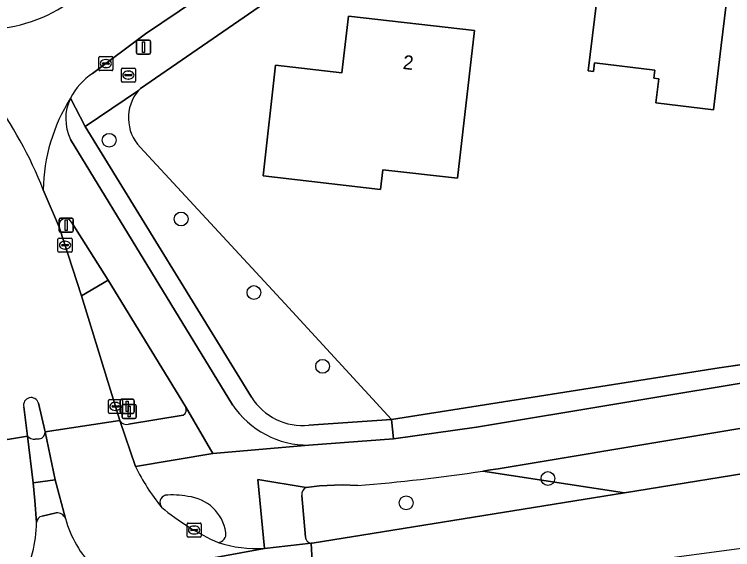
# Model space of a CAD drawing. Extents: x 162396 to 163643, y 386452 to 387406.
# Drawn here: x 162947.6 to 162998.6, y 386498.9 to 386536.9 of the extents above; entities that cross this region are included whole.
import ezdxf

# ---------------------------------------------------------------- set-up
doc = ezdxf.new("R2010")
doc.units = 0
for name, color, linetype in [('IMGEO_Berm_groen', 7, 'Continuous'), ('IMGEO_Boom', 7, 'Continuous'), ('IMGEO_Brandkraan', 7, 'Continuous'), ('IMGEO_Erf', 7, 'Continuous'), ('IMGEO_Fietspad_gesloten', 7, 'Continuous'), ('IMGEO_Groenvoorziening', 7, 'Continuous'), ('IMGEO_Kolk', 7, 'Continuous'), ('IMGEO_Lichtmast', 7, 'Continuous'), ('IMGEO_Muur', 7, 'Continuous'), ('IMGEO_Pand', 7, 'Continuous'), ('IMGEO_Pand_nummerreeks', 7, 'Continuous'), ('IMGEO_Rijbaan_lokaal_gesloten', 7, 'Continuous'), ('IMGEO_Rijbaan_lokaal_open', 7, 'Continuous'), ('IMGEO_Rijbaan_regionaal_gesloten', 7, 'Continuous'), ('IMGEO_Verkeersbordpaal', 7, 'Continuous'), ('IMGEO_Verkeerseiland_gesloten', 7, 'Continuous'), ('IMGEO_Voetpad_open', 7, 'Continuous')]:
    doc.layers.add(name, color=color, linetype=linetype)

msp = doc.modelspace()

# ---------------------------------------------------------------- linework, layer by layer
at = {"layer": 'IMGEO_Berm_groen'}
for points in [[(162954.272, 386518.043), (162952.385, 386516.942), (162955.09, 386508.086)], [(162959.757, 386509.09), (162954.272, 386518.043)], [(163061.515, 386517.072), (163009.447, 386509.267), (162981.956, 386504.674), (162981.406, 386504.589), (162980.856, 386504.506), (162990.918, 386502.971), (163002.009, 386504.755)], [(162955.715, 386507.837), (162959.597, 386508.479)], [(162968.737, 386499.403), (162990.918, 386502.971), (162980.856, 386504.506)], [(162971.981, 386503.476), (162970.865, 386503.523), (162969.268, 386503.467), (162968.326, 386503.352)], [(162968.021, 386502.787), (162968.271, 386499.811)]]:
    msp.add_lwpolyline(points, dxfattribs=at)
for centre, radius, start, end in [((162959.332, 386508.875), 0.476, 303.8118, 26.8396), ((162955.556, 386508.347), 0.535, 209.277, 287.2783), ((162960.556, 386640.67), 137.668, 274.76037, 278.47947), ((162968.534, 386502.875), 0.521, 113.5765, 189.7012), ((162968.7, 386499.831), 0.43, 182.6896, 274.9037)]:
    msp.add_arc(centre, radius, start, end, dxfattribs=at)
at = {"layer": 'IMGEO_Boom'}
for centre in [(162954.337, 386527.981), (162959.444, 386522.394), (162964.611, 386517.175), (162969.486, 386511.941), (162985.48, 386503.979), (162975.419, 386502.259)]:
    msp.add_circle(centre, 0.489, dxfattribs=at)
at = {"layer": 'IMGEO_Brandkraan'}
for p, q in [((162955.202, 386532.178), (162955.202, 386533.03)), ((162955.277, 386533.104), (162956.129, 386533.104)), ((162956.203, 386533.03), (162956.203, 386532.178)), ((162955.461, 386532.598), (162955.461, 386532.61)), ((162955.899, 386532.561), (162955.501, 386532.561)), ((162955.504, 386532.647), (162955.902, 386532.647)), ((162955.69, 386532.884), (162955.715, 386532.884)), ((162955.945, 386532.61), (162955.945, 386532.598)), ((162956.129, 386532.104), (162955.277, 386532.104)), ((162955.713, 386532.324), (162955.688, 386532.324))]:
    msp.add_line(p, q, dxfattribs=at)
for points in [[(162955.202, 386532.178), (162955.202, 386533.03)], [(162955.277, 386533.104), (162956.129, 386533.104)], [(162956.203, 386533.03), (162956.203, 386532.178)], [(162956.129, 386532.104), (162955.277, 386532.104)]]:
    msp.add_lwpolyline(points, dxfattribs=at)
for centre, radius, start, end in [((162955.279, 386533.028), 0.0765, 91.552, 178.448), ((162955.279, 386533.028), 0.0765, 91.552, 178.448), ((162956.127, 386533.028), 0.0765, 1.552, 88.448), ((162956.127, 386533.028), 0.0765, 1.552, 88.448), ((162955.501, 386532.607), 0.0403, 85.8775, 175.7526), ((162955.498, 386532.597), 0.0366, 178.938, 274.7102), ((162955.902, 386532.604), 0.043, 264.8664, 352.4533), ((162955.906, 386532.609), 0.0386, 1.7309, 96.639), ((162955.279, 386532.18), 0.0765, 181.552, 268.448), ((162955.279, 386532.18), 0.0765, 181.552, 268.448), ((162956.127, 386532.18), 0.0765, 271.552, 358.448), ((162956.127, 386532.18), 0.0765, 271.552, 358.448)]:
    msp.add_arc(centre, radius, start, end, dxfattribs=at)
for centre, major_axis, ratio, start_param, end_param in [((162955.689, 386532.604), (-0.387, 0.002), 0.722429, 4.712389, 7.853982), ((162955.714, 386532.604), (-0.39, 0.002), 0.717154, 1.570796, 4.712389)]:
    msp.add_ellipse(centre, major_axis=major_axis, ratio=ratio, start_param=start_param, end_param=end_param, dxfattribs=at)
at = {"layer": 'IMGEO_Erf'}
for points in [[(162986.613, 386552.337), (162956.568, 386531.651), (162956.419, 386531.52)], [(162998.472, 386540.537), (162997.774, 386534.71), (162997.227, 386530.143), (162993.138, 386530.633), (162993.342, 386532.335), (162993.003, 386532.376), (162993.071, 386532.95), (162988.786, 386533.463), (162988.714, 386532.864), (162988.339, 386532.909), (162989.079, 386539.091)], [(162956.539, 386527.481), (162966.805, 386516.396), (162974.368, 386508.176), (162997.635, 386511.833), (163018.062, 386514.753), (163018.871, 386521.771), (163026.358, 386520.908), (163025.775, 386515.854), (163034.262, 386517.143), (163065.757, 386521.573), (163093.59, 386524.62)]]:
    msp.add_lwpolyline(points, dxfattribs=at)
msp.add_lwpolyline([(162979.064, 386525.286), (162973.757, 386525.89), (162973.599, 386524.497), (162965.258, 386525.448), (162966.152, 386533.3), (162970.861, 386532.763), (162971.318, 386536.779), (162980.257, 386535.76)], close=True, dxfattribs=at)
msp.add_arc((162958.727, 386529.567), 3.023, 139.7625, 223.641, dxfattribs=at)
at = {"layer": 'IMGEO_Fietspad_gesloten'}
for points in [[(162963.099, 386509.211), (162951.603, 386528.04)], [(162949.657, 386524.46), (162950.802, 386521.763)], [(162951.666, 386522.171), (162954.272, 386518.043), (162959.757, 386509.09), (162961.705, 386505.754), (162968.519, 386506.351)], [(163048.408, 386518.26), (163027.988, 386515.245), (163001.325, 386511.092), (162980.409, 386507.615), (162974.515, 386506.796), (162968.519, 386506.351), (162961.705, 386505.754), (162956.199, 386504.828)], [(162980.856, 386504.506), (162981.406, 386504.589), (162981.956, 386504.674), (163009.447, 386509.267), (163061.515, 386517.072)], [(162965.352, 386499.018), (162964.891, 386503.911), (162968.326, 386503.352), (162969.268, 386503.467), (162970.865, 386503.523), (162971.981, 386503.476)], [(162951.234, 386501.143), (162950.507, 386503.888), (162948.953, 386503.665), (162949.056, 386502.415), (162949.184, 386500.861)], [(162949.573, 386501.317), (162950.579, 386501.543)]]:
    msp.add_lwpolyline(points, dxfattribs=at)
for centre, radius, start, end in [((162962.31, 386524.241), 12.654, 147.9058, 179.0063), ((162954.521, 386529.516), 3.27, 153.7189, 206.8297), ((162951.247, 386521.94), 0.479, 28.8168, 201.7386), ((162968.453, 386512.791), 6.44, 213.7697, 270.5913), ((162970.534, 386512.014), 16.036, 206.6254, 218.8572), ((162960.556, 386640.67), 137.668, 274.76037, 278.47947), ((162958.485, 386502.277), 0.544, 109.9566, 216.4182), ((162958.855, 386496.982), 5.833, 79.5037, 95.4742), ((162959.598, 386499.666), 3.068, 9.1326, 84.0177), ((162950.643, 386500.911), 0.635, 21.4106, 95.7656), ((162949.686, 386500.827), 0.503, 102.9809, 176.0861), ((162961.981, 386500.08), 0.65, 278.6356, 6.4289), ((162964.859, 386508.138), 9.133, 252.2796, 273.0956)]:
    msp.add_arc(centre, radius, start, end, dxfattribs=at)
at = {"layer": 'IMGEO_Groenvoorziening'}
for points in [[(162956.419, 386531.52), (162952.643, 386528.96), (162964.448, 386509.751)], [(162968.514, 386507.778), (162974.368, 386508.176), (162966.805, 386516.396), (162956.539, 386527.481)], [(163093.59, 386524.62), (163065.757, 386521.573), (163034.262, 386517.143), (163025.775, 386515.854), (163018.062, 386514.753), (162997.635, 386511.833), (162974.368, 386508.176), (162974.515, 386506.796), (162980.409, 386507.615), (163001.325, 386511.092), (163027.988, 386515.245), (163048.408, 386518.26)]]:
    msp.add_lwpolyline(points, dxfattribs=at)
for centre, radius, start, end in [((162958.727, 386529.567), 3.023, 139.7625, 223.641), ((162968.029, 386511.955), 4.205, 211.6087, 276.622)]:
    msp.add_arc(centre, radius, start, end, dxfattribs=at)
at = {"layer": 'IMGEO_Kolk'}
for p, q in [((162953.602, 386532.992), (162953.602, 386533.844)), ((162953.677, 386533.918), (162954.529, 386533.918)), ((162954.09, 386533.698), (162954.115, 386533.698)), ((162954.603, 386533.844), (162954.603, 386532.992)), ((162953.861, 386533.412), (162953.861, 386533.424)), ((162954.299, 386533.375), (162953.901, 386533.375)), ((162953.904, 386533.461), (162954.302, 386533.461)), ((162954.113, 386533.138), (162954.088, 386533.138)), ((162954.345, 386533.424), (162954.345, 386533.412)), ((162954.529, 386532.918), (162953.677, 386532.918)), ((162950.705, 386520.112), (162950.705, 386520.964)), ((162950.78, 386521.038), (162951.632, 386521.038)), ((162951.193, 386520.818), (162951.218, 386520.818)), ((162951.706, 386520.964), (162951.706, 386520.112)), ((162950.964, 386520.532), (162950.964, 386520.544)), ((162951.402, 386520.495), (162951.004, 386520.495)), ((162951.007, 386520.581), (162951.405, 386520.581)), ((162951.216, 386520.258), (162951.191, 386520.258)), ((162951.448, 386520.544), (162951.448, 386520.532)), ((162951.632, 386520.038), (162950.78, 386520.038)), ((162954.28, 386508.67), (162954.28, 386509.522)), ((162954.355, 386509.596), (162955.207, 386509.596)), ((162955.281, 386509.522), (162955.281, 386508.67)), ((162954.539, 386509.09), (162954.539, 386509.102)), ((162954.977, 386509.053), (162954.579, 386509.053)), ((162954.582, 386509.139), (162954.98, 386509.139)), ((162954.768, 386509.376), (162954.793, 386509.376)), ((162955.023, 386509.102), (162955.023, 386509.09)), ((162955.207, 386508.596), (162954.355, 386508.596)), ((162954.791, 386508.816), (162954.766, 386508.816)), ((162959.866, 386499.899), (162959.866, 386500.751)), ((162959.941, 386500.825), (162960.793, 386500.825)), ((162960.168, 386500.368), (162960.566, 386500.368)), ((162960.354, 386500.605), (162960.379, 386500.605)), ((162960.867, 386500.751), (162960.867, 386499.899)), ((162960.125, 386500.319), (162960.125, 386500.331)), ((162960.563, 386500.282), (162960.165, 386500.282)), ((162960.377, 386500.045), (162960.352, 386500.045)), ((162960.609, 386500.331), (162960.609, 386500.319)), ((162960.793, 386499.825), (162959.941, 386499.825))]:
    msp.add_line(p, q, dxfattribs=at)
for points in [[(162953.602, 386532.992), (162953.602, 386533.844)], [(162953.677, 386533.918), (162954.529, 386533.918)], [(162954.603, 386533.844), (162954.603, 386532.992)], [(162954.529, 386532.918), (162953.677, 386532.918)], [(162950.705, 386520.112), (162950.705, 386520.964)], [(162950.78, 386521.038), (162951.632, 386521.038)], [(162951.706, 386520.964), (162951.706, 386520.112)], [(162951.632, 386520.038), (162950.78, 386520.038)], [(162954.28, 386508.67), (162954.28, 386509.522)], [(162954.355, 386509.596), (162955.207, 386509.596)], [(162955.281, 386509.522), (162955.281, 386508.67)], [(162955.207, 386508.596), (162954.355, 386508.596)], [(162959.866, 386499.899), (162959.866, 386500.751)], [(162959.941, 386500.825), (162960.793, 386500.825)], [(162960.867, 386500.751), (162960.867, 386499.899)], [(162960.793, 386499.825), (162959.941, 386499.825)]]:
    msp.add_lwpolyline(points, dxfattribs=at)
for centre, radius, start, end in [((162953.679, 386533.842), 0.0765, 91.552, 178.448), ((162953.679, 386533.842), 0.0765, 91.552, 178.448), ((162954.527, 386533.842), 0.0765, 1.552, 88.448), ((162954.527, 386533.842), 0.0765, 1.552, 88.448), ((162953.679, 386532.994), 0.0765, 181.552, 268.448), ((162953.679, 386532.994), 0.0765, 181.552, 268.448), ((162953.901, 386533.421), 0.0403, 85.8775, 175.7526), ((162953.898, 386533.411), 0.0366, 178.938, 274.7102), ((162954.302, 386533.418), 0.043, 264.8664, 352.4533), ((162954.306, 386533.423), 0.0386, 1.7309, 96.639), ((162954.527, 386532.994), 0.0765, 271.552, 358.448), ((162954.527, 386532.994), 0.0765, 271.552, 358.448), ((162950.782, 386520.962), 0.0765, 91.552, 178.448), ((162950.782, 386520.962), 0.0765, 91.552, 178.448), ((162951.63, 386520.962), 0.0765, 1.552, 88.448), ((162951.63, 386520.962), 0.0765, 1.552, 88.448), ((162951.004, 386520.541), 0.0403, 85.8775, 175.7526), ((162951.001, 386520.531), 0.0366, 178.938, 274.7102), ((162951.405, 386520.538), 0.043, 264.8664, 352.4533), ((162951.409, 386520.543), 0.0386, 1.7309, 96.639), ((162950.782, 386520.114), 0.0765, 181.552, 268.448), ((162950.782, 386520.114), 0.0765, 181.552, 268.448), ((162951.63, 386520.114), 0.0765, 271.552, 358.448), ((162951.63, 386520.114), 0.0765, 271.552, 358.448), ((162954.357, 386509.52), 0.0765, 91.552, 178.448), ((162954.357, 386509.52), 0.0765, 91.552, 178.448), ((162955.205, 386509.52), 0.0765, 1.552, 88.448), ((162955.205, 386509.52), 0.0765, 1.552, 88.448), ((162954.579, 386509.099), 0.0403, 85.8775, 175.7526), ((162954.576, 386509.089), 0.0366, 178.938, 274.7102), ((162954.98, 386509.096), 0.043, 264.8664, 352.4533), ((162954.984, 386509.101), 0.0386, 1.7309, 96.639), ((162954.357, 386508.672), 0.0765, 181.552, 268.448), ((162954.357, 386508.672), 0.0765, 181.552, 268.448), ((162955.205, 386508.672), 0.0765, 271.552, 358.448), ((162955.205, 386508.672), 0.0765, 271.552, 358.448), ((162959.943, 386500.749), 0.0765, 91.552, 178.448), ((162959.943, 386500.749), 0.0765, 91.552, 178.448), ((162960.165, 386500.328), 0.0403, 85.8775, 175.7526), ((162960.57, 386500.33), 0.0386, 1.7309, 96.639), ((162960.791, 386500.749), 0.0765, 1.552, 88.448), ((162960.791, 386500.749), 0.0765, 1.552, 88.448), ((162959.943, 386499.901), 0.0765, 181.552, 268.448), ((162959.943, 386499.901), 0.0765, 181.552, 268.448), ((162960.162, 386500.318), 0.0366, 178.938, 274.7102), ((162960.566, 386500.325), 0.043, 264.8664, 352.4533), ((162960.791, 386499.901), 0.0765, 271.552, 358.448), ((162960.791, 386499.901), 0.0765, 271.552, 358.448)]:
    msp.add_arc(centre, radius, start, end, dxfattribs=at)
for centre, major_axis, ratio, start_param, end_param in [((162954.089, 386533.418), (-0.387, 0.002), 0.722429, 4.712389, 7.853982), ((162954.114, 386533.418), (-0.39, 0.002), 0.717154, 1.570796, 4.712389), ((162951.192, 386520.538), (-0.387, 0.002), 0.722429, 4.712389, 7.853982), ((162951.217, 386520.538), (-0.39, 0.002), 0.717154, 1.570796, 4.712389), ((162954.767, 386509.096), (-0.387, 0.002), 0.722429, 4.712389, 7.853982), ((162954.792, 386509.096), (-0.39, 0.002), 0.717154, 1.570796, 4.712389), ((162960.353, 386500.325), (-0.387, 0.002), 0.722429, 4.712389, 7.853982), ((162960.378, 386500.325), (-0.39, 0.002), 0.717154, 1.570796, 4.712389)]:
    msp.add_ellipse(centre, major_axis=major_axis, ratio=ratio, start_param=start_param, end_param=end_param, dxfattribs=at)
at = {"layer": 'IMGEO_Lichtmast'}
for p, q in [((162956.381, 386535.083), (162957.171, 386535.083)), ((162957.171, 386535.083), (162956.381, 386535.083)), ((162956.281, 386534.183), (162956.281, 386534.983)), ((162956.281, 386534.983), (162956.281, 386534.183)), ((162957.271, 386534.983), (162957.271, 386534.183)), ((162957.271, 386534.183), (162957.271, 386534.983)), ((162957.171, 386534.083), (162956.381, 386534.083)), ((162956.381, 386534.083), (162957.171, 386534.083)), ((162950.789, 386521.548), (162950.789, 386522.348)), ((162950.789, 386522.348), (162950.789, 386521.548)), ((162950.889, 386522.448), (162951.679, 386522.448)), ((162951.679, 386522.448), (162950.889, 386522.448)), ((162951.779, 386522.348), (162951.779, 386521.548)), ((162951.779, 386521.548), (162951.779, 386522.348)), ((162951.679, 386521.448), (162950.889, 386521.448)), ((162950.889, 386521.448), (162951.679, 386521.448)), ((162955.219, 386509.602), (162956.009, 386509.602)), ((162956.009, 386509.602), (162955.219, 386509.602)), ((162955.119, 386508.702), (162955.119, 386509.502)), ((162955.119, 386509.502), (162955.119, 386508.702)), ((162956.109, 386509.502), (162956.109, 386508.702)), ((162956.109, 386508.702), (162956.109, 386509.502)), ((162956.009, 386508.602), (162955.219, 386508.602)), ((162955.219, 386508.602), (162956.009, 386508.602))]:
    msp.add_line(p, q, dxfattribs=at)
for points in [[(162956.701, 386534.958), (162956.851, 386534.958), (162956.851, 386534.208), (162956.701, 386534.208), (162956.701, 386534.958)], [(162951.209, 386522.323), (162951.359, 386522.323), (162951.359, 386521.573), (162951.209, 386521.573), (162951.209, 386522.323)], [(162955.539, 386509.477), (162955.689, 386509.477), (162955.689, 386508.727), (162955.539, 386508.727), (162955.539, 386509.477)]]:
    msp.add_lwpolyline(points, dxfattribs=at)
for centre, start, end in [((162956.381, 386534.983), 90, 180), ((162956.381, 386534.983), 90, 180), ((162957.171, 386534.983), 0, 90), ((162957.171, 386534.983), 360, 90), ((162956.381, 386534.183), 180, 270), ((162956.381, 386534.183), 180, 270), ((162957.171, 386534.183), 270, 0), ((162957.171, 386534.183), 270, 0), ((162950.889, 386522.348), 90, 180), ((162950.889, 386522.348), 90, 180), ((162951.679, 386522.348), 0, 90), ((162951.679, 386522.348), 360, 90), ((162950.889, 386521.548), 180, 270), ((162950.889, 386521.548), 180, 270), ((162951.679, 386521.548), 270, 0), ((162951.679, 386521.548), 270, 0), ((162955.219, 386509.502), 90, 180), ((162955.219, 386509.502), 90, 180), ((162956.009, 386509.502), 0, 90), ((162956.009, 386509.502), 360, 90), ((162955.219, 386508.702), 180, 270), ((162955.219, 386508.702), 180, 270), ((162956.009, 386508.702), 270, 0), ((162956.009, 386508.702), 270, 0)]:
    msp.add_arc(centre, 0.1, start, end, dxfattribs=at)
at = {"layer": 'IMGEO_Muur'}
for points in [[(163093.59, 386524.62), (163065.757, 386521.573), (163034.262, 386517.143), (162997.635, 386511.833), (162974.368, 386508.176)], [(162974.368, 386508.176), (162966.805, 386516.396)]]:
    msp.add_lwpolyline(points, dxfattribs=at)
at = {"layer": 'IMGEO_Pand'}
for points in [[(163001.714, 386546.47), (162999.218, 386546.769), (162999.151, 386546.208), (162994.732, 386546.737), (162994.506, 386544.853), (162992.279, 386545.12), (162992.373, 386545.903), (162985.731, 386546.698), (162984.88, 386539.594), (162989.079, 386539.091), (162988.339, 386532.909), (162988.714, 386532.864), (162988.786, 386533.463), (162993.071, 386532.95), (162993.003, 386532.376), (162993.342, 386532.335), (162993.138, 386530.633), (162997.227, 386530.143), (162997.774, 386534.71), (162998.472, 386540.537), (163001.052, 386540.228), (163001.321, 386542.76)], [(162973.757, 386525.89), (162979.064, 386525.286), (162980.257, 386535.76), (162971.318, 386536.779), (162970.861, 386532.763), (162966.152, 386533.3), (162965.258, 386525.448), (162973.599, 386524.497)]]:
    msp.add_lwpolyline(points, close=True, dxfattribs=at)
at = {"layer": 'IMGEO_Rijbaan_lokaal_gesloten'}
for points in [[(162938.165, 386538.711), (162937.051, 386537.73), (162935.196, 386535.999), (162933.845, 386534.727), (162935.061, 386533.554), (162935.996, 386532.433), (162938.11, 386529.231), (162939.68, 386526.513), (162940.818, 386523.723), (162941.371, 386520.823), (162942.048, 386517.419), (162942.545, 386513.373), (162943.219, 386506.1), (162948.53, 386506.989), (162948.28, 386509.056)], [(162949.313, 386509.323), (162949.788, 386507.298), (162955.09, 386508.086), (162952.385, 386516.942), (162950.81, 386521.744), (162950.802, 386521.763), (162949.657, 386524.46)], [(162956.199, 386504.828), (162955.09, 386508.086), (162949.788, 386507.298), (162950.507, 386503.888), (162951.234, 386501.143)], [(162949.184, 386500.861), (162949.056, 386502.415), (162948.953, 386503.665), (162948.53, 386506.989), (162943.219, 386506.1), (162943.039, 386502.845), (162942.887, 386502.028), (162942.375, 386499.288)], [(162953.078, 386496.762), (162965.352, 386499.018)]]:
    msp.add_lwpolyline(points, dxfattribs=at)
for centre, radius, start, end in [((162923.677, 386514.401), 27.859, 21.1649, 36.9297), ((162948.796, 386509.19), 0.533, 14.4921, 194.4921), ((162970.534, 386512.014), 16.036, 206.6254, 218.8572), ((162969.012, 386515.037), 17.07, 230.0336, 246.0374), ((162939.644, 386501.03), 9.542, 332.9142, 358.9875), ((162959.141, 386503.367), 8.214, 195.7083, 224.1548), ((162964.859, 386508.138), 9.133, 252.2796, 273.0956)]:
    msp.add_arc(centre, radius, start, end, dxfattribs=at)
at = {"layer": 'IMGEO_Rijbaan_lokaal_open'}
msp.add_lwpolyline([(162953.159, 386532.714), (162956.926, 386535.522), (162974.583, 386547.456), (162979.274, 386550.644), (162985.729, 386554.969)], dxfattribs=at)
for centre, radius, start, end in [((162945.377, 386546.492), 10.66, 275.62, 310.8308), ((162955.587, 386528.957), 4.474, 122.869, 153.3377), ((162923.677, 386514.401), 27.859, 21.1649, 36.9297), ((162962.31, 386524.241), 12.654, 147.9058, 179.0063)]:
    msp.add_arc(centre, radius, start, end, dxfattribs=at)
at = {"layer": 'IMGEO_Rijbaan_regionaal_gesloten'}
for points in [[(162974.454, 386495.361), (162984.689, 386497.111), (163078.776, 386509.651), (163151.019, 386515.766)], [(163002.009, 386504.755), (162990.918, 386502.971), (162968.737, 386499.403), (162968.669, 386499.395), (162968.872, 386495.953), (162973.455, 386496.69)]]:
    msp.add_lwpolyline(points, dxfattribs=at)
msp.add_lwpolyline([(162962.808, 386494.904), (162965.616, 386495.421), (162968.872, 386495.953), (162968.669, 386499.395), (162965.352, 386499.018), (162953.078, 386496.762), (162948.651, 386495.952), (162933.493, 386493.55), (162933.768, 386491.622), (162933.998, 386490.01), (162937.336, 386490.598), (162940.305, 386491.097)], close=True, dxfattribs=at)
at = {"layer": 'IMGEO_Verkeersbordpaal'}
for p, q in [((162955.266, 386508.333), (162955.266, 386509.133)), ((162955.266, 386509.133), (162955.266, 386508.333)), ((162955.366, 386509.233), (162956.156, 386509.233)), ((162956.156, 386509.233), (162955.366, 386509.233)), ((162956.256, 386509.133), (162956.256, 386508.333)), ((162956.256, 386508.333), (162956.256, 386509.133)), ((162956.156, 386508.233), (162955.366, 386508.233)), ((162955.366, 386508.233), (162956.156, 386508.233))]:
    msp.add_line(p, q, dxfattribs=at)
msp.add_lwpolyline([(162955.686, 386509.108), (162955.836, 386509.108), (162955.836, 386508.358), (162955.686, 386508.358), (162955.686, 386509.108)], dxfattribs=at)
for centre, start, end in [((162955.366, 386509.133), 90, 180), ((162955.366, 386509.133), 90, 180), ((162956.156, 386509.133), 0, 90), ((162956.156, 386509.133), 360, 90), ((162955.366, 386508.333), 180, 270), ((162955.366, 386508.333), 180, 270), ((162956.156, 386508.333), 270, 0), ((162956.156, 386508.333), 270, 0)]:
    msp.add_arc(centre, 0.1, start, end, dxfattribs=at)
at = {"layer": 'IMGEO_Verkeerseiland_gesloten'}
for points in [[(162950.802, 386521.763), (162950.81, 386521.744), (162952.385, 386516.942), (162954.272, 386518.043), (162951.666, 386522.171)], [(162948.28, 386509.056), (162948.53, 386506.989)], [(162949.788, 386507.298), (162949.313, 386509.323)], [(162949.094, 386506.777), (162949.376, 386506.79)], [(162950.579, 386501.543), (162949.573, 386501.317)]]:
    msp.add_lwpolyline(points, dxfattribs=at)
for centre, radius, start, end in [((162951.247, 386521.94), 0.479, 28.8168, 201.7386), ((162948.796, 386509.19), 0.533, 14.4921, 194.4921), ((162949.023, 386507.444), 0.67, 222.6927, 276.1061), ((162949.305, 386507.269), 0.484, 278.4249, 3.4894), ((162958.485, 386502.277), 0.544, 109.9566, 216.4182), ((162958.855, 386496.982), 5.833, 79.5037, 95.4742), ((162959.598, 386499.666), 3.068, 9.1326, 84.0177), ((162969.012, 386515.037), 17.07, 230.0336, 246.0374), ((162950.643, 386500.911), 0.635, 21.4106, 95.7656), ((162939.644, 386501.03), 9.542, 332.9142, 358.9875), ((162949.686, 386500.827), 0.503, 102.9809, 176.0861), ((162959.141, 386503.367), 8.214, 195.7083, 224.1548), ((162961.981, 386500.08), 0.65, 278.6356, 6.4289)]:
    msp.add_arc(centre, radius, start, end, dxfattribs=at)
at = {"layer": 'IMGEO_Voetpad_open'}
for points in [[(162985.729, 386554.969), (162979.274, 386550.644), (162979.481, 386550.332), (162974.793, 386547.141), (162974.583, 386547.456), (162956.926, 386535.522), (162953.159, 386532.714)], [(162951.589, 386530.964), (162952.643, 386528.96), (162956.419, 386531.52), (162956.568, 386531.651), (162986.613, 386552.337)], [(162952.643, 386528.96), (162951.589, 386530.964)], [(162964.448, 386509.751), (162952.643, 386528.96)], [(162951.603, 386528.04), (162963.099, 386509.211)], [(162955.09, 386508.086), (162956.199, 386504.828), (162961.705, 386505.754), (162959.757, 386509.09)], [(162959.597, 386508.479), (162955.715, 386507.837)], [(162968.519, 386506.351), (162974.515, 386506.796), (162974.368, 386508.176), (162968.514, 386507.778)], [(162948.53, 386506.989), (162948.953, 386503.665), (162950.507, 386503.888), (162949.788, 386507.298)], [(162949.376, 386506.79), (162949.094, 386506.777)], [(162968.326, 386503.352), (162964.891, 386503.911), (162965.352, 386499.018), (162968.669, 386499.395), (162968.737, 386499.403)], [(162968.271, 386499.811), (162968.021, 386502.787)]]:
    msp.add_lwpolyline(points, dxfattribs=at)
for centre, radius, start, end in [((162945.377, 386546.492), 10.66, 275.62, 310.8308), ((162955.587, 386528.957), 4.474, 122.869, 153.3377), ((162954.521, 386529.516), 3.27, 153.7189, 206.8297), ((162968.029, 386511.955), 4.205, 211.6087, 276.622), ((162959.332, 386508.875), 0.476, 303.8118, 26.8396), ((162968.453, 386512.791), 6.44, 213.7697, 270.5913), ((162955.556, 386508.347), 0.535, 209.277, 287.2783), ((162949.023, 386507.444), 0.67, 222.6927, 276.1061), ((162949.305, 386507.269), 0.484, 278.4249, 3.4894), ((162968.534, 386502.875), 0.521, 113.5765, 189.7012), ((162968.7, 386499.831), 0.43, 182.6896, 274.9037)]:
    msp.add_arc(centre, radius, start, end, dxfattribs=at)

# ---------------------------------------------------------------- texts
at = {"layer": 'IMGEO_Pand_nummerreeks'}
msp.add_text('2', height=1, rotation=353.4966, dxfattribs=at).set_placement((162975.14, 386533.042))

doc.saveas('drawing.dxf')
